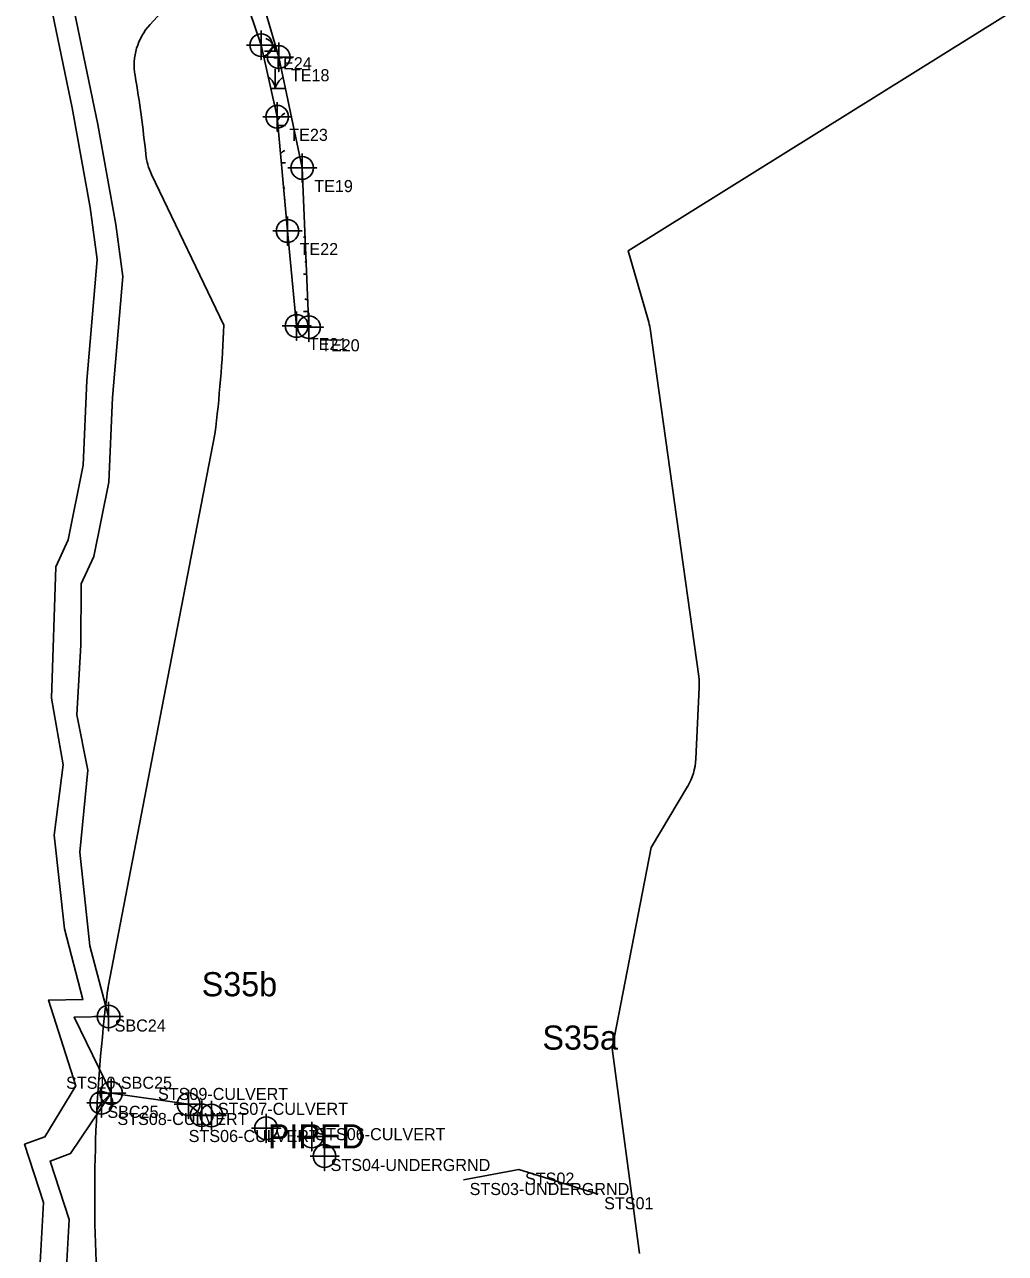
# Model space of a CAD drawing. Extents: x 1253697 to 1278588, y 912189 to 981699.
# Drawn here: x 1261996 to 1262808, y 928438 to 929456 of the extents above; entities that cross this region are included whole.
import ezdxf

# ---------------------------------------------------------------- set-up
doc = ezdxf.new("R2010")
doc.units = 0
for name, color, linetype in [('Default', 7, 'Continuous'), ('Exist Environmental Wetland Boundary', 7, 'Continuous'), ('Exist Environmental Wetland Boundary Cogo Comment', 7, 'Continuous'), ('Exist Environmental Wetland Boundary Cogo Point CELL', 7, 'Continuous'), ('Exist Hydro Jurisdictional Stream or Body of Water Mitigable', 7, 'Continuous'), ('Exist Hydro Jurisdictional Stream or Body of Water Mitigable Cogo Comment', 7, 'Continuous'), ('Exist Hydro Jurisdictional Stream or Body of Water Mitigable Cogo Number', 7, 'Continuous'), ('Exist Hydro Jurisdictional Stream or Body of Water Mitigable Cogo Point CELL', 7, 'Continuous'), ('Exist Hydro Jurisdictional Stream or Body of Water NonMitigable Cogo Comment', 7, 'Continuous'), ('Exist Hydro Jurisdictional Stream or Body of Water NonMitigable Cogo Number', 7, 'Continuous'), ('Exist Hydro Jurisdictional Stream or Body of Water NonMitigable Cogo Point CELL', 7, 'Continuous'), ('Exist Hydro Swamp or Marsh', 7, 'Continuous')]:
    doc.layers.add(name, color=color, linetype=linetype)

msp = doc.modelspace()

# ---------------------------------------------------------------- linework, layer by layer
at = {"layer": 'Default'}
for p, q in [((1262132.3, 929491.3), (1262099.5, 929455.5)), ((1262132.3, 929491.3), (1262099.5, 929455.5)), ((1262132.3, 929491.3), (1262099.5, 929455.5)), ((1262132.3, 929491.3), (1262099.5, 929455.5)), ((1262100.7, 929331.4), (1262160.5, 929206.7)), ((1262100.7, 929331.4), (1262160.5, 929206.7)), ((1262100.7, 929331.4), (1262160.5, 929206.7)), ((1262100.7, 929331.4), (1262160.5, 929206.7)), ((1262553.8, 928915.7), (1262513.6, 929203.8)), ((1262553.8, 928915.7), (1262513.6, 929203.8)), ((1262553.8, 928915.7), (1262513.6, 929203.8)), ((1262553.8, 928915.7), (1262513.6, 929203.8)), ((1262153.2, 929116.4), (1262110.9, 928898)), ((1262153.2, 929116.4), (1262110.9, 928898)), ((1262153.2, 929116.4), (1262110.9, 928898)), ((1262153.2, 929116.4), (1262110.9, 928898)), ((1262551.4, 928847.5), (1262554.3, 928906.4)), ((1262551.4, 928847.5), (1262554.3, 928906.4)), ((1262551.4, 928847.5), (1262554.3, 928906.4)), ((1262551.4, 928847.5), (1262554.3, 928906.4)), ((1262110.9, 928897.9), (1262064.9, 928658.7)), ((1262110.9, 928897.9), (1262064.9, 928658.7)), ((1262110.9, 928897.9), (1262064.9, 928658.7)), ((1262110.9, 928897.9), (1262064.9, 928658.7))]:
    msp.add_line(p, q, dxfattribs=at)
for points in [[(1262512, 929210.9), (1262495.3, 929268.1), (1262807.7, 929463)], [(1262512, 929210.9), (1262495.3, 929268.1), (1262807.7, 929463)], [(1262512, 929210.9), (1262495.3, 929268.1), (1262807.7, 929463)], [(1262512, 929210.9), (1262495.3, 929268.1), (1262807.7, 929463)], [(1262504.9, 928437.9), (1262482.1, 928607.7), (1262514.5, 928774.1), (1262544.4, 928824.4)], [(1262504.9, 928437.9), (1262482.1, 928607.7), (1262514.5, 928774.1), (1262544.4, 928824.4)], [(1262504.9, 928437.9), (1262482.1, 928607.7), (1262514.5, 928774.1), (1262544.4, 928824.4)], [(1262504.9, 928437.9), (1262482.1, 928607.7), (1262514.5, 928774.1), (1262544.4, 928824.4)]]:
    msp.add_lwpolyline(points, dxfattribs=at)
for centre, radius, start, end in [((1262136.4, 929421.8), 50, 137.5221, 189.7101), ((1262136.4, 929421.8), 50, 137.5221, 189.7101), ((1262136.4, 929421.8), 50, 137.5221, 189.7101), ((1262136.4, 929421.8), 50, 137.5221, 189.7101), ((1261111.3, 929246.3), 990, 5.8904, 9.7101), ((1261111.3, 929246.3), 990, 5.8904, 9.7101), ((1261111.3, 929246.3), 990, 5.8904, 9.7101), ((1261111.3, 929246.3), 990, 5.8904, 9.7101), ((1262145.8, 929353.1), 50, 185.8904, 205.6279), ((1262145.8, 929353.1), 50, 185.8904, 205.6279), ((1262145.8, 929353.1), 50, 185.8904, 205.6279), ((1262145.8, 929353.1), 50, 185.8904, 205.6279), ((1262464, 929196.9), 50, 7.9569, 16.274), ((1262464, 929196.9), 50, 7.9569, 16.274), ((1262464, 929196.9), 50, 7.9569, 16.274), ((1262464, 929196.9), 50, 7.9569, 16.274), ((1261111.3, 929246.3), 1050, 352.8927, 357.8384), ((1261111.3, 929246.3), 1050, 352.8927, 357.8384), ((1261111.3, 929246.3), 1050, 352.8927, 357.8384), ((1261111.3, 929246.3), 1050, 352.8927, 357.8384), ((1262504.3, 928908.8), 50, 357.2411, 7.9569), ((1262504.3, 928908.8), 50, 357.2411, 7.9569), ((1262504.3, 928908.8), 50, 357.2411, 7.9569), ((1262504.3, 928908.8), 50, 357.2411, 7.9569), ((1262160, 928888.5), 50, 169.0392, 169.1169), ((1262160, 928888.5), 50, 169.0392, 169.1169), ((1262160, 928888.5), 50, 169.0392, 169.1169), ((1262160, 928888.5), 50, 169.0392, 169.1169), ((1262501.5, 928849.9), 50, 329.2298, 357.2411), ((1262501.5, 928849.9), 50, 329.2298, 357.2411), ((1262501.5, 928849.9), 50, 329.2298, 357.2411), ((1262501.5, 928849.9), 50, 329.2298, 357.2411), ((1262114, 928649.2), 50, 169.1169, 172.804), ((1262114, 928649.2), 50, 169.1169, 172.804), ((1262114, 928649.2), 50, 169.1169, 172.804), ((1262114, 928649.2), 50, 169.1169, 172.804), ((1263403.7, 928486.4), 1350, 172.804, 183.3297), ((1263403.7, 928486.4), 1350, 172.804, 183.3297), ((1263403.7, 928486.4), 1350, 172.804, 183.3297), ((1263403.7, 928486.4), 1350, 172.804, 183.3297)]:
    msp.add_arc(centre, radius, start, end, dxfattribs=at)
at = {"layer": 'Exist Environmental Wetland Boundary'}
msp.add_lwpolyline([(1262153.2, 929551.7), (1262191.5, 929438.5), (1262204.8, 929379.2), (1262213.3, 929284.6), (1262220.9, 929205.9), (1262231.1, 929204.9), (1262225.5, 929336.8), (1262206.1, 929428.6), (1262188.1, 929490.2)], dxfattribs=at)
at = {"layer": 'Exist Environmental Wetland Boundary Cogo Point CELL'}
for points in [[(1262191.5, 929450.5), (1262191.5, 929426.5), (1262191.5, 929438.5), (1262203.5, 929438.5), (1262179.5, 929438.5)], [(1262206.1, 929440.6), (1262206.1, 929416.6), (1262206.1, 929428.6), (1262218.1, 929428.6), (1262194.1, 929428.6)], [(1262204.8, 929391.2), (1262204.8, 929367.2), (1262204.8, 929379.2), (1262216.8, 929379.2), (1262192.8, 929379.2)], [(1262225.5, 929348.8), (1262225.5, 929324.8), (1262225.5, 929336.8), (1262237.5, 929336.8), (1262213.5, 929336.8)], [(1262213.3, 929296.6), (1262213.3, 929272.6), (1262213.3, 929284.6), (1262225.3, 929284.6), (1262201.3, 929284.6)], [(1262220.9, 929217.9), (1262220.9, 929193.9), (1262220.9, 929205.9), (1262232.9, 929205.9), (1262208.9, 929205.9)], [(1262231.1, 929216.9), (1262231.1, 929192.9), (1262231.1, 929204.9), (1262243.1, 929204.9), (1262219.1, 929204.9)]]:
    msp.add_lwpolyline(points, dxfattribs=at)
for centre in [(1262191.5, 929438.5), (1262206.1, 929428.6), (1262204.8, 929379.2), (1262225.5, 929336.8), (1262213.3, 929284.6), (1262220.9, 929205.9), (1262231.1, 929204.9)]:
    msp.add_circle(centre, 9.38, dxfattribs=at)
at = {"layer": 'Exist Hydro Jurisdictional Stream or Body of Water Mitigable'}
msp.add_line((1262142.3, 928552.4), (1262150.4, 928552.1), dxfattribs=at)
for points in [[(1262015.8, 929479.9), (1262035, 929386.7), (1262049.9, 929303.9), (1262055.8, 929261), (1262047.1, 929160.7), (1262044.1, 929090.6), (1262031.7, 929028.9), (1262021.4, 929006.5), (1262017.8, 928897.8), (1262027.6, 928842.6), (1262020.2, 928784.2), (1262028.6, 928706.6), (1262044, 928648.1), (1262015.5, 928647.6), (1262038, 928576.6), (1262012.5, 928534.5), (1261995.6, 928528.3), (1262011.3, 928480), (1262008.6, 928430.3)], [(1262029.8, 928416.3), (1262032.5, 928466), (1262016.8, 928514.3), (1262033.7, 928520.5), (1262067.3, 928570.7), (1262036.7, 928633.6), (1262065.2, 928634.1), (1262049.8, 928692.6), (1262041.4, 928770.2), (1262047.9, 928838), (1262039, 928883.8), (1262042.2, 928941.7), (1262042.6, 928992.5), (1262052.9, 929014.9), (1262065.3, 929076.6), (1262068.3, 929146.7), (1262077, 929247), (1262071.1, 929289.9), (1262056.2, 929372.7), (1262037, 929465.9)], [(1262061.8, 928634), (1262065.2, 928634.1), (1262062.8, 928642.9)], [(1262055.6, 928556.5), (1262059.2, 928562.6), (1262067.3, 928570.7), (1262057.7, 928590.4)], [(1262142.3, 928552.4), (1262131.5, 928561.4), (1262067.3, 928570.7)], [(1262470.5, 928486.9), (1262405, 928507.3), (1262359.1, 928498.7)]]:
    msp.add_lwpolyline(points, dxfattribs=at)
at = {"layer": 'Exist Hydro Jurisdictional Stream or Body of Water Mitigable Cogo Point CELL'}
for points in [[(1262065.2, 928646.1), (1262065.2, 928622.1), (1262065.2, 928634.1), (1262077.2, 928634.1), (1262053.2, 928634.1)], [(1262067.3, 928582.7), (1262067.3, 928558.7), (1262067.3, 928570.7), (1262079.3, 928570.7), (1262055.3, 928570.7)], [(1262059.2, 928574.6), (1262059.2, 928550.6), (1262059.2, 928562.6), (1262071.2, 928562.6), (1262047.2, 928562.6)], [(1262131.5, 928573.4), (1262131.5, 928549.4), (1262131.5, 928561.4), (1262143.5, 928561.4), (1262119.5, 928561.4)], [(1262142.3, 928564.4), (1262142.3, 928540.4), (1262142.3, 928552.4), (1262154.3, 928552.4), (1262130.3, 928552.4)], [(1262150.4, 928564.1), (1262150.4, 928540.1), (1262150.4, 928552.1), (1262162.4, 928552.1), (1262138.4, 928552.1)]]:
    msp.add_lwpolyline(points, dxfattribs=at)
for centre in [(1262065.2, 928634.1), (1262067.3, 928570.7), (1262059.2, 928562.6), (1262131.5, 928561.4), (1262142.3, 928552.4), (1262150.4, 928552.1)]:
    msp.add_circle(centre, 9.38, dxfattribs=at)
at = {"layer": 'Exist Hydro Jurisdictional Stream or Body of Water NonMitigable Cogo Point CELL'}
for points in [[(1262195.6, 928553.5), (1262195.6, 928529.5), (1262195.6, 928541.5), (1262207.6, 928541.5), (1262183.6, 928541.5)], [(1262233.4, 928546.8), (1262233.4, 928522.8), (1262233.4, 928534.8), (1262245.4, 928534.8), (1262221.4, 928534.8)], [(1262244, 928530.5), (1262244, 928506.5), (1262244, 928518.5), (1262256, 928518.5), (1262232, 928518.5)]]:
    msp.add_lwpolyline(points, dxfattribs=at)
for centre in [(1262195.6, 928541.5), (1262233.4, 928534.8), (1262244, 928518.5)]:
    msp.add_circle(centre, 9.38, dxfattribs=at)
at = {"layer": 'Exist Hydro Swamp or Marsh'}
for p, q in [((1262205.5, 929371.9), (1262211.6, 929371.9)), ((1262208.2, 929341.1), (1262211.6, 929341.1)), ((1262211, 929310.3), (1262211.6, 929310.3)), ((1262226.6, 929310.3), (1262226.6, 929310.3)), ((1262226.6, 929279.6), (1262227.9, 929279.6)), ((1262226.6, 929248.8), (1262229.2, 929248.8)), ((1262226.6, 929218), (1262230.5, 929218))]:
    msp.add_line(p, q, dxfattribs=at)
for points in [[(1262194.4, 929433.5), (1262203, 929433.5), (1262203, 929439.3)], [(1262203, 929439.3), (1262203, 929433.5), (1262204.7, 929433.5)], [(1262199.6, 929402.7), (1262203, 929402.7), (1262203, 929418.5), (1262203, 929402.7), (1262211.6, 929402.7)], [(1262203, 929387.4), (1262203, 929387.7), (1262203, 929387.4)]]:
    msp.add_lwpolyline(points, dxfattribs=at)
for centre, radius, start, end in [((1262190.7, 929432.6), 12.3, 4.1403, 67.535), ((1262221.2, 929427.4), 19.2, 153.811, 161.6222), ((1262190.7, 929401.8), 12.3, 4.1403, 56.7666), ((1262221.2, 929396.6), 19.2, 127.1458, 161.6222), ((1262221.2, 929365.8), 19.2, 122.1274, 147.0928), ((1262221.2, 929335.1), 19.2, 122.1274, 135.2937), ((1262221.2, 929304.3), 19.2, 122.1274, 125.2859), ((1262222.9, 929247.9), 12.3, 61.4193, 67.535), ((1262222.9, 929217.1), 12.3, 53.983, 67.535)]:
    msp.add_arc(centre, radius, start, end, dxfattribs=at)

# ---------------------------------------------------------------- texts
at = {"layer": 'Exist Environmental Wetland Boundary Cogo Comment'}
for s, p in [('TE24', (1262201.5, 929418.5)), ('TE18', (1262216.1, 929408.6)), ('TE23', (1262214.8, 929359.2)), ('TE19', (1262235.5, 929316.8)), ('TE22', (1262223.3, 929264.6)), ('TE21', (1262230.9, 929185.9)), ('TE20', (1262241.1, 929184.9))]:
    msp.add_text(s, height=10, dxfattribs=at).set_placement(p)
at = {"layer": 'Exist Hydro Jurisdictional Stream or Body of Water Mitigable Cogo Comment'}
for s, p in [('SBC24', (1262070.2, 928621.6)), ('STS10-SBC25', (1262030, 928574.2)), ('STS09-CULVERT', (1262106.1, 928564.9)), ('SBC25', (1262064.2, 928550.1)), ('STS07-CULVERT', (1262155.7, 928552.6)), ('STS08-CULVERT', (1262072.5, 928544.2)), ('STS03-UNDERGRND', (1262364.1, 928486.2)), ('STS02', (1262410, 928494.8)), ('STS01', (1262475.5, 928474.4))]:
    msp.add_text(s, height=10, dxfattribs=at).set_placement(p)
at = {"layer": 'Exist Hydro Jurisdictional Stream or Body of Water Mitigable Cogo Number'}
for s, p in [('S35b', (1262142.3, 928650.8)), ('S35a', (1262424.4, 928606.6))]:
    msp.add_text(s, height=20, dxfattribs=at).set_placement(p)
at = {"layer": 'Exist Hydro Jurisdictional Stream or Body of Water NonMitigable Cogo Comment'}
for s, p in [('STS06-CULVERT', (1262131.5, 928530.1)), ('STS06-CULVERT', (1262236.4, 928531.6)), ('STS04-UNDERGRND', (1262249, 928506.1))]:
    msp.add_text(s, height=10, dxfattribs=at).set_placement(p)
at = {"layer": 'Exist Hydro Jurisdictional Stream or Body of Water NonMitigable Cogo Number'}
msp.add_text('PIPED', height=20, dxfattribs=at).set_placement((1262197.1, 928524.8))

doc.saveas('drawing.dxf')
